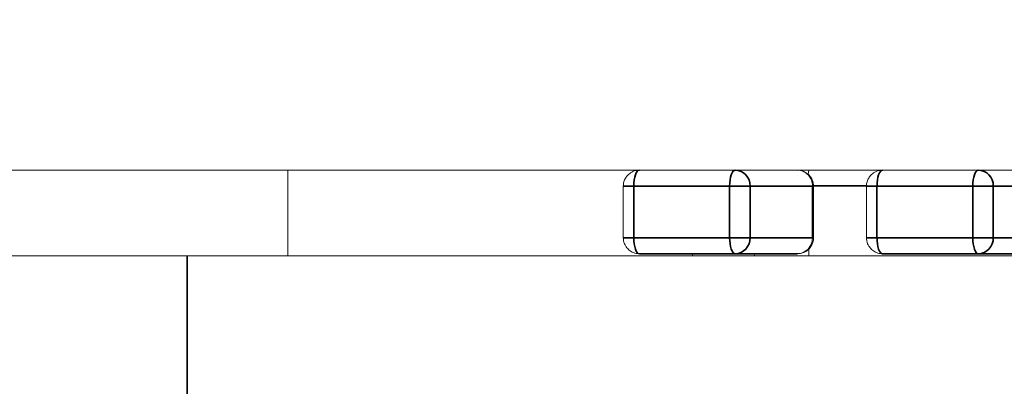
# Model space of a CAD drawing. Header units: millimetres. Extents: x 4 to 1188, y 1 to 840.
# Tile 278 of 299: x 900.153 to 901.465, y 493.44 to 493.929. Entities that reach past the tile are written whole.
import ezdxf

# ---------------------------------------------------------------- set-up
doc = ezdxf.new("R2010")
doc.units = ezdxf.units.MM
doc.layers.add('1', color=7, linetype='Continuous')
doc.styles.add('Arial Unicode MS', font='Arial Unicode MS')
doc.dimstyles.get("Standard").update_dxf_attribs({"dimtxt": 0.18, "dimasz": 0.18, "dimexe": 0.18, "dimexo": 0.0625, "dimgap": 0.09, "dimtad": 0, "dimtih": 1, "dimtoh": 1, "dimdec": 4, "dimzin": 0, "dimdsep": 46, "dimtxsty": 'Standard', "dimcen": 0.09, "dimadec": 0, "dimazin": 0, "dimtfac": 1, "dimtdec": 4, "dimtofl": 0, "dimtmove": 0, "dimatfit": 3, "dimfxl": 0, "dimtolj": 1, "dimtzin": 0, "dimarcsym": 0})

# ---------------------------------------------------------------- blocks, each defined once
blk = doc.blocks.new('_U18')
at = {"layer": '1', "color": 18, "lineweight": 35}
for p, q in [((919.3673, 499.3819), (938.1657, 499.3819)), ((936.1657, 499.3819), (936.1657, 485.8009)), ((891.0282, 485.8009), (938.1657, 485.8009))]:
    blk.add_line(p, q, dxfattribs=at)
at = {"layer": '1', "color": 18, "lineweight": 70}
for points in [[(936.1657, 499.3819), (936.9416, 495.8819), (935.3897, 495.8819)], [(936.1657, 485.8009), (935.3897, 489.3009), (936.9416, 489.3009)]]:
    blk.add_solid(points, dxfattribs=at)
at = {"layer": '1', "color": 18, "linetype": 'Continuous', "lineweight": 13, "insert": (935.7128, 490.5456), "char_height": 3, "attachment_point": 7, "rotation": 90, "line_spacing_factor": 1.047437, "style": 'Arial Unicode MS'}
blk.add_mtext('\\fArial Unicode MS|b0|i0;\\W1.0000;95', dxfattribs=at)

msp = doc.modelspace()

# ---------------------------------------------------------------- hatches: boundary and pattern name
at = {"layer": '1', "linetype": 'Continuous', "lineweight": 35}
h = msp.add_hatch(dxfattribs=at)
h.set_pattern_fill('ANSI31', color=154, scale=1.55, angle=-2.13e-14, style=0)
h.paths.add_polyline_path([(910.7602, 492.2676), (910.7602, 491.839), (908.053, 491.839), (908.053, 492.2676)], flags=0)
edge = h.paths.add_edge_path(flags=0)
edge.add_arc((921.8244, 497.8176), 0.5429, 0, 90, ccw=False)
edge.add_line((922.3673, 497.8176), (922.3673, 496.1247))
edge.add_line((922.3673, 496.1247), (921.9387, 496.1247))
edge.add_line((921.9387, 496.1247), (921.9387, 497.8176))
edge.add_arc((921.8244, 497.8176), 0.1143, 360, 450)
edge.add_line((921.8244, 497.9319), (920.3959, 497.9319))
edge.add_line((920.3959, 497.9319), (920.3959, 498.3605))
edge.add_line((920.3959, 498.3605), (921.8244, 498.3605))
edge = h.paths.add_edge_path(flags=0)
edge.add_arc((900.6244, 497.8176), 0.1143, 90, 180)
edge.add_line((900.5101, 497.8176), (900.5101, 496.1247))
edge.add_line((900.5101, 496.1247), (900.0816, 496.1247))
edge.add_line((900.0816, 496.1247), (900.0816, 497.8176))
edge.add_arc((900.6244, 497.8176), 0.5429, 90, 180, ccw=False)
edge.add_line((900.6244, 498.3605), (902.053, 498.3605))
edge.add_line((902.053, 498.3605), (902.053, 497.9319))
edge.add_line((902.053, 497.9319), (900.6244, 497.9319))
h.paths.add_polyline_path([(911.6887, 491.839), (911.6887, 492.2676), (914.3959, 492.2676), (914.3959, 491.839)], flags=0)
h = msp.add_hatch(dxfattribs=at)
h.set_pattern_fill('ANSI31', color=154, scale=1.55, angle=-2.13e-14, style=0)
h.paths.add_polyline_path([(901.4463, 494.7997), (903.3634, 494.7997), (903.3634, 493.9426), (903.7811, 493.9426), (903.7811, 493.7283), (895.8101, 493.7283), (895.8101, 493.4612), (895.0961, 493.4612), (895.0961, 493.7283), (894.9092, 493.7283), (894.9092, 493.9426), (901.4463, 493.9426)], flags=0)
h = msp.add_hatch(dxfattribs=at)
h.set_pattern_fill('ANSI31', color=154, scale=1.55, angle=29.9848, style=0)
h.paths.add_polyline_path([(905.1948, 493.7283), (905.1948, 493.9624), (905.8695, 493.9624), (905.8695, 493.7283)], flags=0)
h.paths.add_polyline_path([(894.9092, 493.7283), (894.9092, 493.9624), (902.8747, 493.9624), (902.8747, 493.7283)], flags=0)
h.paths.add_polyline_path([(903.0145, 493.7283), (903.0145, 493.9624), (904.7935, 493.9624), (904.7935, 493.7283)], flags=0)

# ---------------------------------------------------------------- linework, layer by layer
at = {"layer": '1', "color": 154, "linetype": 'Continuous', "lineweight": 13}
for p, q in [((902.8747, 493.7283), (894.9092, 493.7283)), ((903.7811, 493.7283), (895.8101, 493.7283)), ((900.5101, 493.614), (900.5101, 493.7283)), ((901.2045, 493.7283), (901.2037, 493.7227)), ((900.9572, 493.7069), (900.9572, 493.6383)), ((901.2107, 493.6383), (901.2107, 493.7069)), ((901.2811, 493.7069), (901.2811, 493.6383)), ((901.0257, 493.6169), (900.9786, 493.6169)), ((901.0094, 493.6169), (901.0094, 493.6166)), ((901.0094, 493.6169), (901.0139, 493.6169)), ((901.0094, 493.6166), (901.0139, 493.6166)), ((901.0154, 493.6166), (901.0094, 493.6166)), ((901.0139, 493.6169), (901.0139, 493.6166)), ((901.0139, 493.6169), (901.0185, 493.6169)), ((901.0139, 493.6166), (901.0185, 493.6166)), ((901.0344, 493.6166), (901.0154, 493.6166)), ((901.0185, 493.6169), (901.0185, 493.6166)), ((901.0185, 493.6169), (901.0281, 493.6169)), ((901.0185, 493.6166), (901.0281, 493.6166)), ((901.0229, 493.6169), (901.031, 493.6169)), ((901.0274, 493.6169), (901.028, 493.6169)), ((901.031, 493.6169), (901.031, 493.6166)), ((901.0332, 493.6169), (901.0344, 493.6169)), ((901.0332, 493.6166), (901.0344, 493.6166)), ((901.0395, 493.6169), (901.0438, 493.6169)), ((901.0395, 493.6166), (901.0438, 493.6166)), ((901.0416, 493.6166), (901.0395, 493.6166)), ((901.0401, 493.6169), (901.0401, 493.6166)), ((901.0439, 493.6169), (901.0434, 493.6169)), ((901.0439, 493.6166), (901.0434, 493.6166)), ((901.0474, 493.6166), (901.0474, 493.6169)), ((901.0474, 493.6169), (901.0482, 493.6169)), ((901.048, 493.6166), (901.053, 493.6166)), ((901.0564, 493.6166), (901.048, 493.6166)), ((901.053, 493.6166), (901.0482, 493.6166)), ((901.0482, 493.6166), (901.057, 493.6166)), ((901.0493, 493.6166), (901.0493, 493.614)), ((901.0575, 493.6169), (901.0564, 493.6169)), ((901.0575, 493.6166), (901.0564, 493.6166)), ((901.057, 493.6169), (901.057, 493.6166)), ((901.057, 493.6169), (901.0577, 493.6169)), ((901.057, 493.6166), (901.0577, 493.6166)), ((901.0573, 493.6166), (901.0666, 493.6166)), ((901.0576, 493.6166), (901.0626, 493.6166)), ((901.06, 493.6166), (901.0579, 493.6166)), ((901.1892, 493.6169), (901.0631, 493.6169)), ((901.0666, 493.6169), (901.0666, 493.6166)), ((901.0666, 493.6169), (901.0674, 493.6169)), ((901.1326, 493.6169), (901.1321, 493.614)), ((901.2042, 493.6234), (901.2042, 493.614)), ((901.3496, 493.6169), (901.3026, 493.6169)), ((901.3334, 493.6169), (901.3334, 493.6166)), ((901.3334, 493.6169), (901.3378, 493.6169)), ((901.3334, 493.6166), (901.3378, 493.6166)), ((901.3393, 493.6166), (901.3334, 493.6166)), ((901.3378, 493.6169), (901.3378, 493.6166)), ((901.3378, 493.6169), (901.3424, 493.6169)), ((901.3378, 493.6166), (901.3424, 493.6166)), ((901.3583, 493.6166), (901.3393, 493.6166)), ((901.3424, 493.6169), (901.3424, 493.6166)), ((901.3424, 493.6169), (901.352, 493.6169)), ((901.3424, 493.6166), (901.352, 493.6166)), ((901.3468, 493.6169), (901.3549, 493.6169)), ((901.3475, 493.6166), (901.3468, 493.6166)), ((901.3468, 493.6166), (901.3549, 493.6166)), ((901.3513, 493.6169), (901.3519, 493.6169)), ((901.3549, 493.6169), (901.3549, 493.6166)), ((901.3571, 493.6169), (901.3583, 493.6169)), ((901.3571, 493.6166), (901.3583, 493.6166)), ((901.3635, 493.6169), (901.3678, 493.6169)), ((901.3655, 493.6166), (901.3635, 493.6166)), ((901.364, 493.6169), (901.364, 493.6166)), ((901.3716, 493.6166), (901.3655, 493.6166)), ((901.3678, 493.6169), (901.3674, 493.6169)), ((901.3713, 493.6166), (901.3713, 493.6169)), ((901.3713, 493.6169), (901.3722, 493.6169)), ((901.3713, 493.6166), (901.3722, 493.6166)), ((901.3719, 493.6166), (901.3769, 493.6166)), ((901.3804, 493.6166), (901.3719, 493.6166)), ((901.3769, 493.6166), (901.3722, 493.6166)), ((901.3722, 493.6166), (901.3809, 493.6166)), ((901.3814, 493.6169), (901.3804, 493.6169)), ((901.3814, 493.6166), (901.3804, 493.6166)), ((901.3809, 493.6169), (901.3809, 493.6166)), ((901.3809, 493.6169), (901.3816, 493.6169)), ((901.3809, 493.6166), (901.3816, 493.6166)), ((901.3813, 493.6166), (901.3905, 493.6166)), ((901.3815, 493.6166), (901.3865, 493.6166)), ((901.384, 493.6166), (901.3818, 493.6166)), ((901.5132, 493.6169), (901.387, 493.6169)), ((901.3905, 493.6169), (901.3905, 493.6166)), ((901.3905, 493.6169), (901.3914, 493.6169)), ((899.827, 493.614), (900.3763, 493.614)), ((902.0825, 493.614), (900.3763, 493.614))]:
    msp.add_line(p, q, dxfattribs=at)
at = {"layer": '1', "color": 154, "linetype": 'Continuous', "lineweight": 35}
for p, q in [((900.9572, 493.7069), (900.9713, 493.7069)), ((900.9713, 493.7069), (901.0988, 493.7069)), ((900.9713, 493.6383), (900.9713, 493.7069)), ((901.0988, 493.7069), (901.1263, 493.7069)), ((901.0988, 493.7069), (901.0988, 493.6383)), ((901.1263, 493.7069), (901.2094, 493.7069)), ((901.1263, 493.6383), (901.1263, 493.7069)), ((901.2107, 493.7069), (901.2094, 493.7069)), ((901.2094, 493.7069), (901.2094, 493.6383)), ((901.2812, 493.7075), (901.2105, 493.7075)), ((901.2811, 493.7069), (901.2952, 493.7069)), ((901.2952, 493.7069), (901.4228, 493.7069)), ((901.2952, 493.6383), (901.2952, 493.7069)), ((901.4228, 493.7069), (901.4502, 493.7069)), ((901.4228, 493.7069), (901.4228, 493.6383)), ((901.4502, 493.7069), (901.5333, 493.7069)), ((901.4502, 493.6383), (901.4502, 493.7069)), ((900.9572, 493.6383), (900.9713, 493.6383)), ((901.0988, 493.6383), (900.9713, 493.6383)), ((901.0988, 493.6383), (901.1263, 493.6383)), ((901.2094, 493.6383), (901.1263, 493.6383)), ((901.2107, 493.6383), (901.2094, 493.6383)), ((901.2811, 493.6383), (901.2952, 493.6383)), ((901.4228, 493.6383), (901.2952, 493.6383)), ((901.4228, 493.6383), (901.4502, 493.6383)), ((901.5333, 493.6383), (901.4502, 493.6383)), ((900.9786, 493.6169), (901.1062, 493.6169)), ((901.1062, 493.6169), (901.1892, 493.6169)), ((901.3026, 493.6169), (901.4301, 493.6169)), ((901.4301, 493.6169), (901.5132, 493.6169)), ((900.3763, 493.614), (900.3763, 493.3283))]:
    msp.add_line(p, q, dxfattribs=at)
for centre, major_axis, ratio, start_param, end_param in [((900.9786, 493.7069), (0, 0.0214), 0.34202, 0, 1.570796), ((901.1062, 493.7069), (0, -0.0214), 0.34202, 3.141593, 4.712389), ((901.1062, 493.7069), (0, 0.0214), 0.939693, 4.712389, 6.283185), ((901.3026, 493.7069), (0, 0.0214), 0.34202, 0, 1.570796), ((901.4301, 493.7069), (0, -0.0214), 0.34202, 3.141593, 4.712389), ((901.4301, 493.7069), (0, 0.0214), 0.939693, 4.712389, 6.283185), ((900.9786, 493.6383), (0, 0.0214), 0.34202, 1.570796, 3.141593), ((901.1062, 493.6383), (0, -0.0214), 0.34202, 4.712389, 6.283185), ((901.1062, 493.6383), (0, 0.0214), 0.939693, 3.141593, 4.712389), ((901.3026, 493.6383), (0, 0.0214), 0.34202, 1.570796, 3.141593), ((901.4301, 493.6383), (0, -0.0214), 0.34202, 4.712389, 6.283185), ((901.4301, 493.6383), (0, 0.0214), 0.939693, 3.141593, 4.712389)]:
    msp.add_ellipse(centre, major_axis=major_axis, ratio=ratio, start_param=start_param, end_param=end_param, dxfattribs=at)
at = {"layer": '1', "color": 154, "linetype": 'Continuous', "lineweight": 13}
for centre, start_param, end_param in [((901.1892, 493.7069), 1.570796, 3.141593), ((901.1892, 493.6383), 0, 1.570796)]:
    msp.add_ellipse(centre, major_axis=(0, -0.0214), ratio=0.939693, start_param=start_param, end_param=end_param, dxfattribs=at)
for points, knots in [([(900.9784, 493.728), (900.9768, 493.7281), (900.9727, 493.7279), (900.9666, 493.7251), (900.9618, 493.7206), (900.9587, 493.7154), (900.9574, 493.7109), (900.9572, 493.708), (900.9572, 493.7069)], [0, 0, 0, 0, 0.140367, 0.368628, 0.58253, 0.733207, 0.904551, 1, 1, 1, 1]), ([(901.2107, 493.7069), (901.2106, 493.7098), (901.2099, 493.7136), (901.2072, 493.7188), (901.2039, 493.7229), (901.1986, 493.7265), (901.1934, 493.7283), (901.1902, 493.7281), (901.1893, 493.728)], [0, 0, 0, 0, 0.247015, 0.350827, 0.522772, 0.709628, 0.918278, 1, 1, 1, 1]), ([(901.3023, 493.728), (901.3007, 493.7281), (901.2966, 493.7279), (901.2906, 493.7251), (901.2857, 493.7206), (901.2827, 493.7154), (901.2814, 493.7109), (901.2811, 493.708), (901.2811, 493.7069)], [0, 0, 0, 0, 0.140367, 0.368628, 0.58253, 0.733207, 0.904551, 1, 1, 1, 1]), ([(900.9572, 493.6383), (900.9572, 493.6354), (900.958, 493.6316), (900.9607, 493.6264), (900.964, 493.6223), (900.9692, 493.6187), (900.9745, 493.6169), (900.9777, 493.6171), (900.9786, 493.6172)], [0, 0, 0, 0, 0.247003, 0.350811, 0.522748, 0.709597, 0.918237, 1, 1, 1, 1]), ([(901.1896, 493.6172), (901.1912, 493.6171), (901.1952, 493.6173), (901.2013, 493.6201), (901.2061, 493.6246), (901.2091, 493.6298), (901.2105, 493.6343), (901.2107, 493.6373), (901.2107, 493.6383)], [0, 0, 0, 0, 0.13971, 0.368148, 0.582215, 0.733011, 0.904495, 1, 1, 1, 1]), ([(901.2811, 493.6383), (901.2812, 493.6354), (901.2819, 493.6316), (901.2846, 493.6264), (901.2879, 493.6223), (901.2932, 493.6187), (901.2984, 493.6169), (901.3016, 493.6171), (901.3025, 493.6172)], [0, 0, 0, 0, 0.247003, 0.350811, 0.522748, 0.709597, 0.918237, 1, 1, 1, 1]), ([(901.0213, 493.6169), (901.0213, 493.6169), (901.0214, 493.6169), (901.0216, 493.6169), (901.022, 493.6169), (901.0226, 493.6169), (901.0233, 493.6169), (901.0242, 493.6169), (901.0252, 493.6169), (901.0264, 493.6169), (901.0275, 493.6169), (901.0284, 493.6169), (901.0292, 493.6169), (901.0301, 493.6169), (901.031, 493.6169), (901.032, 493.6169), (901.0331, 493.6169), (901.0343, 493.6169), (901.0351, 493.6169), (901.0355, 493.6169)], [0, 0, 0, 0, 0.030311, 0.093681, 0.155209, 0.217226, 0.280015, 0.345844, 0.415841, 0.490211, 0.569504, 0.611841, 0.657529, 0.706222, 0.758358, 0.813665, 0.872177, 0.934274, 1, 1, 1, 1]), ([(901.0235, 493.6166), (901.0234, 493.6166), (901.0232, 493.6166), (901.023, 493.6166), (901.0229, 493.6166), (901.0228, 493.6166), (901.023, 493.6166), (901.0232, 493.6166), (901.0236, 493.6166), (901.024, 493.6166), (901.0246, 493.6166), (901.0252, 493.6166), (901.026, 493.6166), (901.0268, 493.6166), (901.0277, 493.6166), (901.0287, 493.6166), (901.0298, 493.6166), (901.0306, 493.6166), (901.031, 493.6166)], [0, 0, 0, 0, 0.061997, 0.122088, 0.181375, 0.239508, 0.297836, 0.35688, 0.417282, 0.47964, 0.5425, 0.604962, 0.666991, 0.730216, 0.794173, 0.860458, 0.928578, 1, 1, 1, 1]), ([(901.0281, 493.6166), (901.0278, 493.6166), (901.0273, 493.6166), (901.0265, 493.6166), (901.0258, 493.6166), (901.0252, 493.6166), (901.0247, 493.6166), (901.0242, 493.6166), (901.0238, 493.6166), (901.0236, 493.6166), (901.0235, 493.6166)], [0, 0, 0, 0, 0.136729, 0.268515, 0.395529, 0.52, 0.640496, 0.761236, 0.880107, 1, 1, 1, 1]), ([(901.0329, 493.6166), (901.0326, 493.6166), (901.0321, 493.6166), (901.0313, 493.6166), (901.0306, 493.6166), (901.0299, 493.6166), (901.0294, 493.6166), (901.0289, 493.6166), (901.0284, 493.6166), (901.0281, 493.6166), (901.0278, 493.6166), (901.0275, 493.6166), (901.0274, 493.6166), (901.0273, 493.6166), (901.0274, 493.6166), (901.0275, 493.6166), (901.0277, 493.6166), (901.0279, 493.6166), (901.028, 493.6166)], [0, 0, 0, 0, 0.072866, 0.141887, 0.207453, 0.270438, 0.331641, 0.390108, 0.448069, 0.505503, 0.562488, 0.619084, 0.676416, 0.735452, 0.796241, 0.860406, 0.928305, 1, 1, 1, 1]), ([(901.028, 493.6169), (901.0281, 493.6169), (901.0283, 493.6169), (901.0289, 493.6169), (901.0294, 493.6169), (901.0301, 493.6169), (901.0308, 493.6169), (901.0316, 493.6169), (901.0324, 493.6169), (901.0329, 493.6169), (901.0332, 493.6169)], [0, 0, 0, 0, 0.14786, 0.283561, 0.412369, 0.534236, 0.652692, 0.768663, 0.883652, 1, 1, 1, 1]), ([(901.028, 493.6166), (901.0281, 493.6166), (901.0283, 493.6166), (901.0289, 493.6166), (901.0294, 493.6166), (901.0301, 493.6166), (901.0308, 493.6166), (901.0316, 493.6166), (901.0324, 493.6166), (901.0329, 493.6166), (901.0332, 493.6166)], [0, 0, 0, 0, 0.14786, 0.283561, 0.412369, 0.534236, 0.652692, 0.768663, 0.883652, 1, 1, 1, 1]), ([(901.031, 493.6169), (901.0314, 493.6169), (901.0322, 493.6169), (901.0333, 493.6169), (901.0345, 493.6169), (901.0356, 493.6169), (901.0367, 493.6169), (901.0379, 493.6169), (901.039, 493.6169), (901.0397, 493.6169), (901.0401, 493.6169)], [0, 0, 0, 0, 0.132462, 0.26165, 0.387547, 0.510782, 0.632675, 0.75466, 0.876523, 1, 1, 1, 1]), ([(901.031, 493.6166), (901.0314, 493.6166), (901.0322, 493.6166), (901.0333, 493.6166), (901.0345, 493.6166), (901.0356, 493.6166), (901.0367, 493.6166), (901.0379, 493.6166), (901.039, 493.6166), (901.0397, 493.6166), (901.0401, 493.6166)], [0, 0, 0, 0, 0.132462, 0.26165, 0.387547, 0.510782, 0.632675, 0.75466, 0.876523, 1, 1, 1, 1]), ([(901.0434, 493.6166), (901.0433, 493.6166), (901.0431, 493.6166), (901.0428, 493.6166), (901.0423, 493.6166), (901.0418, 493.6166), (901.0413, 493.6166), (901.0407, 493.6166), (901.0401, 493.6166), (901.0394, 493.6166), (901.0387, 493.6166), (901.0379, 493.6166), (901.0371, 493.6166), (901.0363, 493.6166), (901.0355, 493.6166), (901.0346, 493.6166), (901.0338, 493.6166), (901.0332, 493.6166), (901.0329, 493.6166)], [0, 0, 0, 0, 0.065801, 0.128677, 0.188676, 0.247598, 0.304849, 0.361786, 0.419523, 0.478682, 0.53877, 0.598799, 0.660184, 0.722952, 0.787993, 0.855404, 0.926153, 1, 1, 1, 1]), ([(901.0355, 493.6169), (901.036, 493.6169), (901.0369, 493.6169), (901.0384, 493.6169), (901.0397, 493.6169), (901.041, 493.6169), (901.0423, 493.6169), (901.0435, 493.6169), (901.0446, 493.6169), (901.0457, 493.6169), (901.0468, 493.6169), (901.0478, 493.6169), (901.0487, 493.6169), (901.0496, 493.6169), (901.0505, 493.6169), (901.0513, 493.6169), (901.0521, 493.6169), (901.0528, 493.6169), (901.0535, 493.6169), (901.0541, 493.6169), (901.0547, 493.6169), (901.0553, 493.6169), (901.0557, 493.6169), (901.0562, 493.6169), (901.0566, 493.6169), (901.0568, 493.6169), (901.057, 493.6169)], [0, 0, 0, 0, 0.062874, 0.122837, 0.179657, 0.23396, 0.285595, 0.334513, 0.380905, 0.424895, 0.466529, 0.506488, 0.545032, 0.581831, 0.617448, 0.652067, 0.68588, 0.719175, 0.752182, 0.78524, 0.818656, 0.852548, 0.887626, 0.923635, 0.961022, 1, 1, 1, 1]), ([(901.0401, 493.6169), (901.0405, 493.6169), (901.0413, 493.6169), (901.0425, 493.6169), (901.0436, 493.6169), (901.0446, 493.6169), (901.0455, 493.6169), (901.0462, 493.6169), (901.0469, 493.6169), (901.0472, 493.6169), (901.0474, 493.6169)], [0, 0, 0, 0, 0.127893, 0.251579, 0.372793, 0.492778, 0.61359, 0.737809, 0.86618, 1, 1, 1, 1]), ([(901.0401, 493.6166), (901.0405, 493.6166), (901.0413, 493.6166), (901.0425, 493.6166), (901.0436, 493.6166), (901.0446, 493.6166), (901.0455, 493.6166), (901.0462, 493.6166), (901.0469, 493.6166), (901.0472, 493.6166), (901.0474, 493.6166)], [0, 0, 0, 0, 0.127893, 0.251579, 0.372793, 0.492778, 0.61359, 0.737809, 0.86618, 1, 1, 1, 1]), ([(901.0474, 493.6166), (901.0475, 493.6166), (901.0478, 493.6166), (901.0481, 493.6166), (901.0482, 493.6166), (901.0483, 493.6166), (901.0482, 493.6166), (901.0481, 493.6166), (901.0478, 493.6166), (901.0475, 493.6166), (901.047, 493.6166), (901.0465, 493.6166), (901.0459, 493.6166), (901.0452, 493.6166), (901.0444, 493.6166), (901.0436, 493.6166), (901.0426, 493.6166), (901.0419, 493.6166), (901.0416, 493.6166)], [0, 0, 0, 0, 0.069298, 0.135561, 0.199671, 0.261716, 0.322662, 0.382907, 0.443032, 0.503501, 0.563724, 0.62398, 0.683629, 0.743848, 0.805192, 0.867649, 0.932778, 1, 1, 1, 1]), ([(901.0529, 493.6169), (901.053, 493.6169), (901.0535, 493.6169), (901.0543, 493.6169), (901.0554, 493.6169), (901.0565, 493.6169), (901.0575, 493.6169), (901.0586, 493.6169), (901.0596, 493.6169), (901.0607, 493.6169), (901.0617, 493.6169), (901.0626, 493.6169), (901.0635, 493.6169), (901.0642, 493.6169), (901.0649, 493.6169), (901.0656, 493.6169), (901.0661, 493.6169), (901.0664, 493.6169), (901.0666, 493.6169)], [0, 0, 0, 0, 0.01608, 0.080907, 0.144238, 0.206368, 0.268382, 0.330589, 0.394034, 0.459051, 0.524099, 0.588658, 0.653216, 0.718714, 0.78528, 0.854004, 0.925525, 1, 1, 1, 1]), ([(901.0626, 493.6166), (901.0627, 493.6166), (901.0629, 493.6166), (901.0631, 493.6166), (901.0631, 493.6166), (901.0631, 493.6166), (901.0629, 493.6166), (901.0625, 493.6166), (901.062, 493.6166), (901.0614, 493.6166), (901.0607, 493.6166), (901.06, 493.6166), (901.0592, 493.6166), (901.0586, 493.6166), (901.0583, 493.6166)], [0, 0, 0, 0, 0.085719, 0.171409, 0.258144, 0.346929, 0.433983, 0.516734, 0.597416, 0.678635, 0.760267, 0.840143, 0.920177, 1, 1, 1, 1]), ([(901.0666, 493.6166), (901.0667, 493.6166), (901.067, 493.6166), (901.0673, 493.6166), (901.0674, 493.6166), (901.0675, 493.6166), (901.0674, 493.6166), (901.0672, 493.6166), (901.0669, 493.6166), (901.0665, 493.6166), (901.066, 493.6166), (901.0654, 493.6166), (901.0647, 493.6166), (901.0639, 493.6166), (901.0631, 493.6166), (901.0621, 493.6166), (901.0611, 493.6166), (901.0604, 493.6166), (901.06, 493.6166)], [0, 0, 0, 0, 0.070442, 0.138089, 0.203178, 0.266139, 0.327929, 0.38919, 0.450254, 0.512347, 0.573843, 0.633933, 0.69346, 0.752479, 0.812386, 0.87307, 0.935184, 1, 1, 1, 1]), ([(901.3452, 493.6169), (901.3452, 493.6169), (901.3453, 493.6169), (901.3455, 493.6169), (901.3459, 493.6169), (901.3465, 493.6169), (901.3472, 493.6169), (901.3481, 493.6169), (901.3492, 493.6169), (901.3503, 493.6169), (901.3514, 493.6169), (901.3523, 493.6169), (901.3531, 493.6169), (901.354, 493.6169), (901.3549, 493.6169), (901.3559, 493.6169), (901.357, 493.6169), (901.3582, 493.6169), (901.359, 493.6169), (901.3594, 493.6169)], [0, 0, 0, 0, 0.029904, 0.0933, 0.154854, 0.216897, 0.279713, 0.34557, 0.415596, 0.489997, 0.569323, 0.611678, 0.657385, 0.706098, 0.758256, 0.813587, 0.872123, 0.934246, 1, 1, 1, 1]), ([(901.352, 493.6166), (901.3517, 493.6166), (901.3512, 493.6166), (901.3504, 493.6166), (901.3498, 493.6166), (901.3492, 493.6166), (901.3486, 493.6166), (901.3482, 493.6166), (901.3478, 493.6166), (901.3476, 493.6166), (901.3475, 493.6166)], [0, 0, 0, 0, 0.136729, 0.268515, 0.395529, 0.52, 0.640496, 0.761236, 0.880107, 1, 1, 1, 1]), ([(901.3568, 493.6166), (901.3565, 493.6166), (901.356, 493.6166), (901.3552, 493.6166), (901.3545, 493.6166), (901.3539, 493.6166), (901.3533, 493.6166), (901.3528, 493.6166), (901.3524, 493.6166), (901.352, 493.6166), (901.3517, 493.6166), (901.3515, 493.6166), (901.3513, 493.6166), (901.3513, 493.6166), (901.3513, 493.6166), (901.3514, 493.6166), (901.3516, 493.6166), (901.3518, 493.6166), (901.3519, 493.6166)], [0, 0, 0, 0, 0.072866, 0.141887, 0.207453, 0.270438, 0.331641, 0.390108, 0.448069, 0.505503, 0.562488, 0.619084, 0.676416, 0.735452, 0.796241, 0.860406, 0.928305, 1, 1, 1, 1]), ([(901.3519, 493.6169), (901.352, 493.6169), (901.3523, 493.6169), (901.3528, 493.6169), (901.3534, 493.6169), (901.354, 493.6169), (901.3547, 493.6169), (901.3555, 493.6169), (901.3563, 493.6169), (901.3568, 493.6169), (901.3571, 493.6169)], [0, 0, 0, 0, 0.14786, 0.283561, 0.412369, 0.534236, 0.652692, 0.768663, 0.883652, 1, 1, 1, 1]), ([(901.3519, 493.6166), (901.352, 493.6166), (901.3523, 493.6166), (901.3528, 493.6166), (901.3534, 493.6166), (901.354, 493.6166), (901.3547, 493.6166), (901.3555, 493.6166), (901.3563, 493.6166), (901.3568, 493.6166), (901.3571, 493.6166)], [0, 0, 0, 0, 0.14786, 0.283561, 0.412369, 0.534236, 0.652692, 0.768663, 0.883652, 1, 1, 1, 1]), ([(901.3549, 493.6169), (901.3553, 493.6169), (901.3561, 493.6169), (901.3572, 493.6169), (901.3584, 493.6169), (901.3595, 493.6169), (901.3607, 493.6169), (901.3618, 493.6169), (901.3629, 493.6169), (901.3636, 493.6169), (901.364, 493.6169)], [0, 0, 0, 0, 0.132462, 0.26165, 0.387547, 0.510782, 0.632675, 0.75466, 0.876523, 1, 1, 1, 1]), ([(901.3549, 493.6166), (901.3553, 493.6166), (901.3561, 493.6166), (901.3572, 493.6166), (901.3584, 493.6166), (901.3595, 493.6166), (901.3607, 493.6166), (901.3618, 493.6166), (901.3629, 493.6166), (901.3636, 493.6166), (901.364, 493.6166)], [0, 0, 0, 0, 0.132462, 0.26165, 0.387547, 0.510782, 0.632675, 0.75466, 0.876523, 1, 1, 1, 1]), ([(901.3674, 493.6166), (901.3673, 493.6166), (901.3671, 493.6166), (901.3667, 493.6166), (901.3662, 493.6166), (901.3658, 493.6166), (901.3652, 493.6166), (901.3646, 493.6166), (901.364, 493.6166), (901.3633, 493.6166), (901.3626, 493.6166), (901.3618, 493.6166), (901.361, 493.6166), (901.3602, 493.6166), (901.3594, 493.6166), (901.3586, 493.6166), (901.3577, 493.6166), (901.3571, 493.6166), (901.3568, 493.6166)], [0, 0, 0, 0, 0.065801, 0.128677, 0.188676, 0.247598, 0.304849, 0.361786, 0.419523, 0.478682, 0.53877, 0.598799, 0.660184, 0.722952, 0.787993, 0.855404, 0.926153, 1, 1, 1, 1]), ([(901.3594, 493.6169), (901.3599, 493.6169), (901.3609, 493.6169), (901.3623, 493.6169), (901.3636, 493.6169), (901.365, 493.6169), (901.3662, 493.6169), (901.3674, 493.6169), (901.3686, 493.6169), (901.3697, 493.6169), (901.3707, 493.6169), (901.3717, 493.6169), (901.3727, 493.6169), (901.3736, 493.6169), (901.3744, 493.6169), (901.3752, 493.6169), (901.376, 493.6169), (901.3767, 493.6169), (901.3774, 493.6169), (901.378, 493.6169), (901.3786, 493.6169), (901.3792, 493.6169), (901.3797, 493.6169), (901.3801, 493.6169), (901.3805, 493.6169), (901.3808, 493.6169), (901.3809, 493.6169)], [0, 0, 0, 0, 0.062874, 0.122837, 0.179657, 0.23396, 0.285595, 0.334513, 0.380905, 0.424895, 0.466529, 0.506488, 0.545032, 0.581831, 0.617448, 0.652067, 0.68588, 0.719175, 0.752182, 0.78524, 0.818656, 0.852548, 0.887626, 0.923635, 0.961022, 1, 1, 1, 1]), ([(901.3635, 493.6166), (901.3637, 493.6166), (901.3642, 493.6166), (901.3648, 493.6166), (901.3654, 493.6166), (901.3659, 493.6166), (901.3663, 493.6166), (901.3668, 493.6166), (901.3671, 493.6166), (901.3674, 493.6166), (901.3676, 493.6166), (901.3677, 493.6166), (901.3678, 493.6166), (901.3679, 493.6166), (901.3678, 493.6166), (901.3677, 493.6166), (901.3676, 493.6166), (901.3674, 493.6166), (901.3674, 493.6166)], [0, 0, 0, 0, 0.077361, 0.15048, 0.219977, 0.286681, 0.349678, 0.41068, 0.469427, 0.526756, 0.583142, 0.638824, 0.695263, 0.752696, 0.810849, 0.871356, 0.934436, 1, 1, 1, 1]), ([(901.364, 493.6169), (901.3644, 493.6169), (901.3653, 493.6169), (901.3664, 493.6169), (901.3675, 493.6169), (901.3685, 493.6169), (901.3694, 493.6169), (901.3702, 493.6169), (901.3708, 493.6169), (901.3712, 493.6169), (901.3713, 493.6169)], [0, 0, 0, 0, 0.127893, 0.251579, 0.372793, 0.492778, 0.61359, 0.737809, 0.86618, 1, 1, 1, 1]), ([(901.364, 493.6166), (901.3644, 493.6166), (901.3653, 493.6166), (901.3664, 493.6166), (901.3675, 493.6166), (901.3685, 493.6166), (901.3694, 493.6166), (901.3702, 493.6166), (901.3708, 493.6166), (901.3712, 493.6166), (901.3713, 493.6166)], [0, 0, 0, 0, 0.127893, 0.251579, 0.372793, 0.492778, 0.61359, 0.737809, 0.86618, 1, 1, 1, 1]), ([(901.3769, 493.6169), (901.377, 493.6169), (901.3774, 493.6169), (901.3782, 493.6169), (901.3793, 493.6169), (901.3804, 493.6169), (901.3815, 493.6169), (901.3825, 493.6169), (901.3836, 493.6169), (901.3846, 493.6169), (901.3856, 493.6169), (901.3865, 493.6169), (901.3874, 493.6169), (901.3882, 493.6169), (901.3889, 493.6169), (901.3895, 493.6169), (901.3901, 493.6169), (901.3904, 493.6169), (901.3905, 493.6169)], [0, 0, 0, 0, 0.01608, 0.080907, 0.144238, 0.206368, 0.268382, 0.330589, 0.394034, 0.459051, 0.524099, 0.588658, 0.653216, 0.718714, 0.78528, 0.854004, 0.925525, 1, 1, 1, 1]), ([(901.3865, 493.6166), (901.3866, 493.6166), (901.3868, 493.6166), (901.387, 493.6166), (901.3871, 493.6166), (901.387, 493.6166), (901.3868, 493.6166), (901.3865, 493.6166), (901.386, 493.6166), (901.3854, 493.6166), (901.3846, 493.6166), (901.3839, 493.6166), (901.3831, 493.6166), (901.3825, 493.6166), (901.3823, 493.6166)], [0, 0, 0, 0, 0.085719, 0.171409, 0.258144, 0.346929, 0.433983, 0.516734, 0.597416, 0.678635, 0.760267, 0.840143, 0.920177, 1, 1, 1, 1]), ([(901.3905, 493.6166), (901.3907, 493.6166), (901.3909, 493.6166), (901.3912, 493.6166), (901.3914, 493.6166), (901.3914, 493.6166), (901.3914, 493.6166), (901.3912, 493.6166), (901.3909, 493.6166), (901.3904, 493.6166), (901.3899, 493.6166), (901.3893, 493.6166), (901.3886, 493.6166), (901.3878, 493.6166), (901.387, 493.6166), (901.3861, 493.6166), (901.385, 493.6166), (901.3843, 493.6166), (901.384, 493.6166)], [0, 0, 0, 0, 0.070442, 0.138089, 0.203178, 0.266139, 0.327929, 0.38919, 0.450254, 0.512347, 0.573843, 0.633933, 0.69346, 0.752479, 0.812386, 0.87307, 0.935184, 1, 1, 1, 1])]:
    msp.add_open_spline(points, degree=3, knots=knots, dxfattribs=at)

# ---------------------------------------------------------------- dimensions: what is measured, and where the dimension line sits
at = {"layer": '1', "color": 18, "linetype": 'Continuous', "lineweight": 13}
dim = msp.add_linear_dim(base=(936.1657, 499.3819), p1=(879.654, 485.8009), p2=(911.2244, 499.3819), angle=270, dimstyle='Standard', override={"dimtxt": 3, "dimasz": 3.5, "dimexe": 2, "dimexo": 1, "dimgap": 1.5, "dimtad": 1, "dimtih": 0, "dimtoh": 0, "dimdec": 0, "dimlfac": 7, "dimzin": 8, "dimdsep": 44, "dimlunit": 2, "dimtxsty": 'Arial Unicode MS', "dimsah": 1, "dimse1": 0, "dimse2": 0, "dimsd1": 0, "dimsd2": 0, "dimclrd": 18, "dimclre": 18, "dimclrt": 18, "dimtol": 0, "dimtm": -0.1, "dimtfac": 0.666667, "dimtdec": 2, "dimtofl": 1, "dimtmove": 0, "dimtzin": 8, "dimlwd": 35, "dimlwe": 35}, dxfattribs=at)
dim.commit()
dim.dimension.update_dxf_attribs({"geometry": '_U18', "text_midpoint": (936.1657, 492.5914), "dimtype": 160})

doc.saveas('drawing.dxf')
